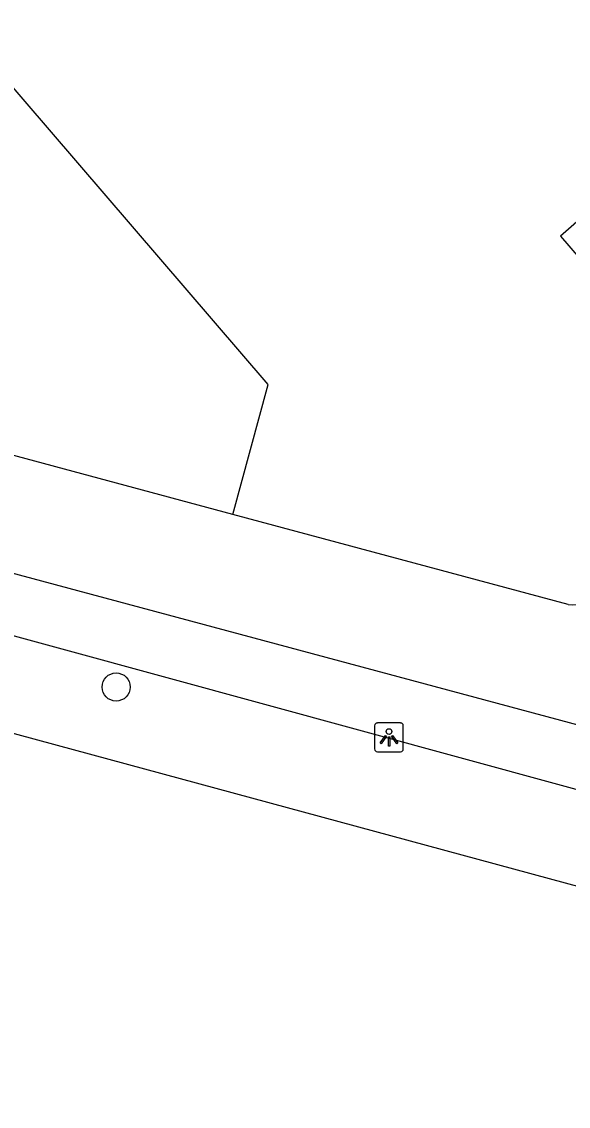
# Model space of a CAD drawing. Extents: x 161772 to 163123, y 383092 to 383917.
# Drawn here: x 162131.89 to 162150.88, y 383097.24 to 383134.89 of the extents above; entities that cross this region are included whole.
import ezdxf

# ---------------------------------------------------------------- set-up
doc = ezdxf.new("R2010")
doc.units = 0
for name, color, linetype in [('IMGEO_Boom', 7, 'Continuous'), ('IMGEO_Kademuur', 7, 'Continuous'), ('IMGEO_Lichtpunt', 7, 'Continuous'), ('IMGEO_Pand', 7, 'Continuous'), ('IMGEO_Voetpad_halfverhard', 7, 'Continuous'), ('IMGEO_Voetpad_open', 7, 'Continuous')]:
    doc.layers.add(name, color=color, linetype=linetype)

msp = doc.modelspace()

# ---------------------------------------------------------------- linework, layer by layer
at = {"layer": 'IMGEO_Boom'}
msp.add_circle((162135.17, 383111.792), 0.489, dxfattribs=at)
at = {"layer": 'IMGEO_Kademuur'}
for points in [[(162139.881, 383107.934), (162112.481, 383115.352), (162000, 383145.804), (161986.972, 383149.331), (161990.33, 383163.776)], [(162174.82, 383097.237), (162174.82, 383097.237), (162168.602, 383098.586), (162166.809, 383098.975), (162165.814, 383099.192), (162162.56, 383099.901), (162162.911, 383101.699), (162139.881, 383107.934)]]:
    msp.add_lwpolyline(points, dxfattribs=at)
at = {"layer": 'IMGEO_Lichtpunt'}
for p, q in [((162144.149, 383110.448), (162144.149, 383109.641)), ((162144.149, 383110.448), (162144.149, 383109.641)), ((162145.051, 383110.543), (162144.243, 383110.543)), ((162145.051, 383110.543), (162144.243, 383110.543)), ((162145.145, 383109.641), (162145.145, 383110.448)), ((162145.145, 383109.641), (162145.145, 383110.448)), ((162144.243, 383109.547), (162145.051, 383109.547)), ((162144.243, 383109.547), (162145.051, 383109.547))]:
    msp.add_line(p, q, dxfattribs=at)
for points in [[(162144.523, 383110.112), (162144.562, 383110.084), (162144.374, 383109.822), (162144.336, 383109.849), (162144.523, 383110.112)], [(162144.625, 383110.064), (162144.672, 383110.064), (162144.672, 383109.742), (162144.625, 383109.742), (162144.625, 383110.064)], [(162144.735, 383110.084), (162144.773, 383110.111), (162144.96, 383109.849), (162144.921, 383109.821), (162144.735, 383110.084)]]:
    msp.add_lwpolyline(points, dxfattribs=at)
msp.add_circle((162144.648, 383110.246), 0.0994, dxfattribs=at)
for centre, start, end in [((162144.243, 383110.448), 90, 180), ((162144.243, 383110.448), 90, 180), ((162145.051, 383110.448), 0, 90), ((162145.051, 383110.448), 0, 90), ((162144.243, 383109.641), 180, 270), ((162144.243, 383109.641), 180, 270), ((162145.051, 383109.641), 270, 0), ((162145.051, 383109.641), 270, 360)]:
    msp.add_arc(centre, 0.0946, start, end, dxfattribs=at)
at = {"layer": 'IMGEO_Pand'}
for points in [[(162139.223, 383117.778), (162140.452, 383122.295), (162112.091, 383155.294), (162125.343, 383166.944), (162129.136, 383170.203), (162178.188, 383212.413), (162208.444, 383177.204)], [(162164.515, 383126.915), (162160.461, 383131.616), (162158.272, 383134.155), (162155.573, 383131.793), (162152.576, 383129.167), (162150.609, 383127.444), (162156.73, 383120.34)], [(162139.223, 383117.778), (162130.824, 383120.032)], [(162150.877, 383114.651), (162139.223, 383117.778)]]:
    msp.add_lwpolyline(points, dxfattribs=at)
msp.add_arc((162150.984, 383116.615), 1.967, 266.881, 298.4091, dxfattribs=at)
at = {"layer": 'IMGEO_Voetpad_halfverhard'}
for points in [[(162116.054, 383117.82), (162164.452, 383104.613)], [(162162.911, 383101.699), (162139.881, 383107.934), (162112.481, 383115.352)]]:
    msp.add_lwpolyline(points, dxfattribs=at)
at = {"layer": 'IMGEO_Voetpad_open'}
msp.add_lwpolyline([(162107.651, 383133.565), (162120.663, 383118.667), (162165.483, 383106.648)], dxfattribs=at)

doc.saveas('drawing.dxf')
